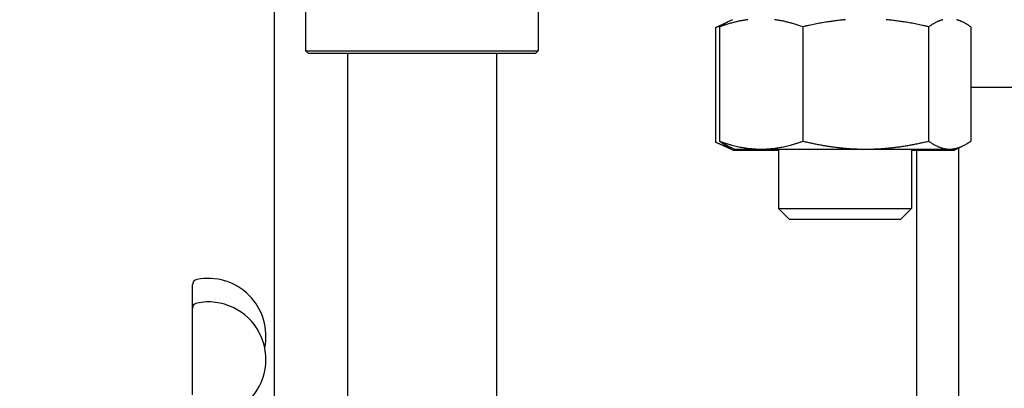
# Model space of a CAD drawing. Header units: inches. Extents: x 5 to 1128, y -85 to 748.
# Tile 352 of 656: x 471.41 to 476.97, y 686.98 to 689.06. Entities that reach past the tile are written whole.
import ezdxf

# ---------------------------------------------------------------- set-up
doc = ezdxf.new("R2010")
doc.units = ezdxf.units.IN
doc.header["$LTSCALE"] = 32
doc.header["$MEASUREMENT"] = 0
doc.layers.add('Dimension (ANSI)', color=7, linetype='Continuous', lineweight=25)
doc.layers.add('Visible (ANSI)', color=7, linetype='Continuous', lineweight=30)
doc.styles.add('Note Text (ANSI)', font='tahoma.ttf')
doc.dimstyles.new('SB Fraction-16 (ANSI)', dxfattribs={"dimscale": 32, "dimtxt": 0.125, "dimasz": 0.098425, "dimexe": 0.125, "dimexo": 0.0625, "dimgap": 0.031496, "dimtad": 0, "dimtih": 1, "dimtoh": 1, "dimdec": 4, "dimrnd": 1e-08, "dimzin": 0, "dimdsep": 46, "dimlunit": 5, "dimtxsty": 'Note Text (ANSI)', "dimcen": 0.09, "dimdle": 0.393701, "dimclrd": 256, "dimclre": 256, "dimclrt": 256, "dimadec": 0, "dimazin": 3, "dimtfac": 0.96, "dimtofl": 0, "dimtmove": 0, "dimatfit": 3, "dimfxl": 1, "dimfrac": 2, "dimtolj": 1, "dimtzin": 12, "dimlwd": -1, "dimlwe": -1, "dimarcsym": 0})

# ---------------------------------------------------------------- blocks, each defined once
blk = doc.blocks.new('*D19')
at = {"layer": 'Defpoints', "color": 0, "transparency": 16777216}
for p in [(484.7806, 699.9398), (324.6849, 555.9398), (484.7806, 555.9398)]:
    blk.add_point(p, dxfattribs=at)
at = {"layer": 'Dimension (ANSI)', "transparency": 16777216}
for p, q in [((482.7806, 699.9398), (320.6849, 699.9398)), ((324.6849, 696.7902), (324.6849, 635.4544)), ((324.6849, 559.0894), (324.6849, 629.4252)), ((482.7806, 555.9398), (320.6849, 555.9398))]:
    blk.add_line(p, q, dxfattribs=at)
for points in [[(324.16, 696.7902), (325.2098, 696.7902), (324.6849, 699.9398)], [(324.16, 559.0894), (325.2098, 559.0894), (324.6849, 555.9398)]]:
    blk.add_solid(points, dxfattribs=at)
at = {"layer": 'Dimension (ANSI)', "transparency": 16777216, "insert": (320.5519, 634.4465), "char_height": 4, "attachment_point": 1, "style": 'Note Text (ANSI)'}
blk.add_mtext('\\A1;144', dxfattribs=at)

msp = doc.modelspace()

# ---------------------------------------------------------------- linework, layer by layer
at = {"layer": 'Visible (ANSI)'}
for p, q in [((472.84877, 681.1034), (472.84877, 690.07974)), ((473.02502, 689.61904), (473.02502, 688.88467)), ((474.33752, 689.61904), (474.33752, 688.88467)), ((475.38826, 689.03774), (475.33726, 689.01395)), ((475.43206, 689.05904), (475.40591, 689.04685)), ((476.7035, 689.05904), (476.72965, 689.04685)), ((475.33726, 689.01395), (475.33726, 688.37013)), ((475.35884, 689.01895), (475.35884, 688.37513)), ((475.83026, 689.01895), (475.83026, 688.37513)), ((476.5392, 689.01895), (476.5392, 688.37513)), ((476.77672, 689.01895), (476.77672, 688.37513)), ((473.02502, 688.88467), (474.33752, 688.88467)), ((473.04065, 688.86904), (473.02502, 688.88467)), ((474.3219, 688.86904), (473.04065, 688.86904)), ((473.26127, 688.86904), (473.26127, 604.50428)), ((474.10127, 688.86904), (474.10127, 604.50428)), ((474.3219, 688.86904), (474.33752, 688.88467)), ((476.77672, 688.67904), (478.56828, 688.67904)), ((475.43394, 688.32504), (475.33726, 688.37013)), ((475.44278, 688.33004), (475.40591, 688.34723)), ((475.43394, 688.32504), (475.51768, 688.32504)), ((475.44278, 688.33004), (475.59455, 688.33004)), ((475.51768, 688.32504), (475.69278, 688.32504)), ((475.59455, 688.33004), (476.18473, 688.33004)), ((475.69278, 688.33004), (475.69278, 687.99654)), ((476.18473, 688.33004), (476.65796, 688.33004)), ((476.44278, 688.33004), (476.44278, 687.99654)), ((476.44278, 688.32504), (476.60021, 688.32504)), ((476.47127, 688.32504), (476.47127, 686.86279)), ((476.60021, 688.32504), (476.68394, 688.32504)), ((476.65796, 688.33004), (476.69278, 688.33004)), ((476.68394, 688.32504), (476.70877, 688.33662)), ((476.69278, 688.33004), (476.72965, 688.34723)), ((476.70877, 671.08779), (476.70877, 688.3375)), ((475.69278, 687.99654), (476.44278, 687.99654)), ((475.75528, 687.93404), (475.69278, 687.99654)), ((476.38028, 687.93404), (476.44278, 687.99654)), ((476.38028, 687.93404), (475.75528, 687.93404)), ((472.38627, 687.43229), (472.38627, 687.56511)), ((472.38627, 686.94656), (472.38627, 687.43229))]:
    msp.add_line(p, q, dxfattribs=at)
for centre, radius, start, end in [((472.41752, 687.56511), 0.03125, 101.53696, 180), ((472.47627, 687.27729), 0.325, 348.2093, 101.53696), ((472.41752, 687.43229), 0.03125, 101.53696, 180), ((472.47627, 687.14447), 0.325, 313.44984, 101.53696)]:
    msp.add_arc(centre, radius, start, end, dxfattribs=at)
for points, weights in [([(475.37625, 689.03058), (475.35725, 689.02328), (475.33726, 689.01395)], [1.01217764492, 1.00761774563, 1]), ([(475.5186, 689.05904), (475.44378, 689.04927), (475.35884, 689.01895)], [1.01693131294, 1.02520879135, 1]), ([(475.35884, 689.01895), (475.38339, 689.03635), (475.40591, 689.04685)], [1, 1.01430807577, 1.01782854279]), ([(475.83026, 689.01895), (475.74532, 689.04927), (475.6705, 689.05904)], [1, 1.02520879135, 1.01693131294]), ([(476.07052, 689.05904), (475.958, 689.04927), (475.83026, 689.01895)], [1.01693131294, 1.02520879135, 1]), ([(476.5392, 689.01895), (476.41147, 689.04927), (476.29895, 689.05904)], [1, 1.02520879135, 1.01693131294]), ([(476.6197, 689.05904), (476.582, 689.04927), (476.5392, 689.01895)], [1.01693131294, 1.02520879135, 1]), ([(476.77672, 689.01895), (476.73393, 689.04927), (476.69623, 689.05904)], [1, 1.02520879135, 1.01693131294]), ([(475.33726, 688.37013), (475.38533, 688.34771), (475.42862, 688.33664)], [1, 1.01851774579, 1.01896629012]), ([(475.35884, 688.37513), (475.48516, 688.33004), (475.59455, 688.33004)], [1, 1.0379548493, 1]), ([(475.40591, 688.34723), (475.38339, 688.35773), (475.35884, 688.37513)], [1.01782854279, 1.01430807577, 1]), ([(475.59455, 688.33004), (475.70395, 688.33004), (475.83026, 688.37513)], [1, 1.0379548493, 1]), ([(475.83026, 688.37513), (476.02022, 688.33004), (476.18473, 688.33004)], [1, 1.0379548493, 1]), ([(476.18473, 688.33004), (476.34924, 688.33004), (476.5392, 688.37513)], [1, 1.0379548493, 1]), ([(476.5392, 688.37513), (476.60285, 688.33004), (476.65796, 688.33004)], [1, 1.0379548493, 1]), ([(476.65796, 688.33004), (476.71308, 688.33004), (476.77672, 688.37513)], [1, 1.0379548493, 1]), ([(475.45954, 688.33004), (475.48886, 688.32504), (475.51768, 688.32504)], [1.01693131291, 1.01274605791, 1]), ([(475.51768, 688.32504), (475.5465, 688.32504), (475.57581, 688.33004)], [1, 1.01274605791, 1.01693131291]), ([(476.54208, 688.33004), (476.57139, 688.32504), (476.60021, 688.32504)], [1.01693131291, 1.01274605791, 1]), ([(476.60021, 688.32504), (476.62903, 688.32504), (476.65834, 688.33004)], [1, 1.01274605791, 1.01693131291])]:
    msp.add_rational_spline(points, weights, degree=2, dxfattribs=at)

# ---------------------------------------------------------------- dimensions: what is measured, and where the dimension line sits
at = {"layer": 'Dimension (ANSI)'}
dim = msp.add_linear_dim(base=(324.68489, 555.93978), p1=(484.78063, 699.93978), p2=(484.78063, 555.93978), angle=90, dimstyle='SB Fraction-16 (ANSI)', override={"dimgap": 0.031496, "dimdec": 4, "dimtol": 0, "dimlim": 0, "dimtp": 0, "dimtm": 0, "dimtdec": 2, "dimatfit": 1}, dxfattribs=at)
dim.commit()
dim.dimension.update_dxf_attribs({"geometry": '*D19', "text_midpoint": (324.68489, 632.43978), "dimtype": 160})

doc.saveas('drawing.dxf')
